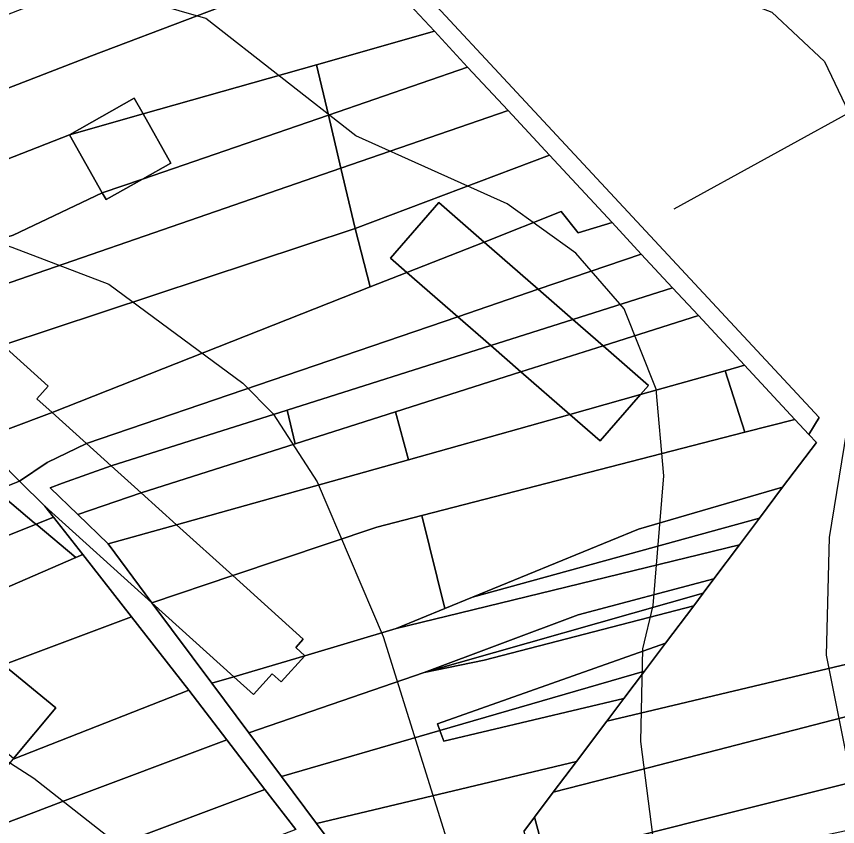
# Model space of a CAD drawing. Extents: x -510989 to -501240, y -1184665 to -1176098.
# Drawn here: x -509285.3 to -509152.5, y -1179877.8 to -1179746.7 of the extents above; entities that cross this region are included whole.
import ezdxf

# ---------------------------------------------------------------- set-up
doc = ezdxf.new("R2010")
doc.units = 0
for name, color, linetype in [('ostatni_plocha_x_jina_plocha', 7, 'Continuous'), ('ostatni_plocha_x_manipulacni_plocha', 7, 'Continuous'), ('STAV_vyrazne_udolnice', 7, 'Continuous'), ('trvaly_travni_porost', 7, 'Continuous'), ('vrstevnice_01', 7, 'Continuous'), ('vrstevnice_02', 7, 'Continuous'), ('zastavena_plocha_a_nadvori', 7, 'Continuous')]:
    doc.layers.add(name, color=color, linetype=linetype)

msp = doc.modelspace()

# ---------------------------------------------------------------- linework, layer by layer
at = {"layer": 'ostatni_plocha_x_jina_plocha'}
for points in [[(-509209.68, -1179783.18), (-509222.15, -1179788.1), (-509224.8, -1179785.78), (-509216.97, -1179776.81)], [(-509222.15, -1179788.1), (-509209.68, -1179783.18), (-509200.92, -1179790.83), (-509213.93, -1179795.28)], [(-509200.92, -1179790.83), (-509195.32, -1179795.72), (-509208.6, -1179799.93), (-509213.93, -1179795.28)], [(-509208.6, -1179799.93), (-509195.32, -1179795.72), (-509190.43, -1179799.98), (-509203.71, -1179804.2)], [(-509190.43, -1179799.98), (-509183.08, -1179806.4), (-509184.35, -1179807.86), (-509195.82, -1179811.08), (-509203.71, -1179804.2)], [(-509195.82, -1179811.08), (-509184.35, -1179807.86), (-509190.91, -1179815.37)]]:
    msp.add_lwpolyline(points, close=True, dxfattribs=at)
at = {"layer": 'ostatni_plocha_x_manipulacni_plocha'}
for points in [[(-509243.37, -1179729.55), (-509237.84, -1179727.41), (-509233.41, -1179732.19), (-509239.01, -1179740.05), (-509273.17, -1179753.08), (-509331.87, -1179775.78), (-509346.32, -1179768.93), (-509317.7, -1179758.27)], [(-509239.01, -1179740.05), (-509227.39, -1179738.67), (-509217.72, -1179749.08), (-509236.76, -1179754.49), (-509264.85, -1179762.46), (-509266.27, -1179759.93), (-509276.74, -1179765.84), (-509321.59, -1179783.39), (-509331.87, -1179775.78), (-509273.17, -1179753.08)], [(-509236.76, -1179754.49), (-509217.72, -1179749.08), (-509212.33, -1179754.88), (-509234.85, -1179762.63)], [(-509264.85, -1179762.46), (-509236.76, -1179754.49), (-509234.85, -1179762.63), (-509264.96, -1179772.99), (-509260.36, -1179770.4)], [(-509212.33, -1179754.88), (-509205.8, -1179761.91), (-509232.83, -1179771.24), (-509234.85, -1179762.63)], [(-509232.83, -1179771.24), (-509306.51, -1179796.69), (-509313.29, -1179790.71), (-509285.89, -1179782.05), (-509271.45, -1179775.23), (-509270.83, -1179776.31), (-509264.96, -1179772.99), (-509234.85, -1179762.63)], [(-509205.8, -1179761.91), (-509199.1, -1179769.12), (-509230.54, -1179780.99), (-509232.83, -1179771.24)], [(-509271.45, -1179775.23), (-509285.89, -1179782.05), (-509313.29, -1179790.71), (-509321.59, -1179783.39), (-509276.74, -1179765.84)], [(-509199.1, -1179769.12), (-509188.96, -1179780.04), (-509194.43, -1179781.67), (-509197.22, -1179778.25), (-509209.68, -1179783.18), (-509216.97, -1179776.81), (-509224.8, -1179785.78), (-509222.15, -1179788.1), (-509228.11, -1179790.45), (-509230.54, -1179780.99)], [(-509230.54, -1179780.99), (-509287.54, -1179799.89), (-509298.78, -1179803.36), (-509299.63, -1179802.65), (-509302.25, -1179800.44), (-509306.51, -1179796.69), (-509232.83, -1179771.24)], [(-509194.43, -1179781.67), (-509188.96, -1179780.04), (-509184.23, -1179785.13), (-509200.92, -1179790.83), (-509209.68, -1179783.18), (-509197.22, -1179778.25)], [(-509228.11, -1179790.45), (-509279.57, -1179810.78), (-509282.03, -1179808.56), (-509280.19, -1179806.52), (-509287.54, -1179799.89), (-509230.54, -1179780.99)], [(-509184.23, -1179785.13), (-509179.16, -1179790.6), (-509195.32, -1179795.72), (-509200.92, -1179790.83)], [(-509228.11, -1179790.45), (-509222.15, -1179788.1), (-509213.93, -1179795.28), (-509274, -1179815.8), (-509279.57, -1179810.78)], [(-509179.16, -1179790.6), (-509175, -1179795.08), (-509190.43, -1179799.98), (-509195.32, -1179795.72)], [(-509213.93, -1179795.28), (-509208.6, -1179799.93), (-509241.52, -1179810.36), (-509270.02, -1179819.39), (-509274, -1179815.8)], [(-509175, -1179795.08), (-509167.51, -1179803.13), (-509170.68, -1179804.02), (-509184.35, -1179807.86), (-509183.08, -1179806.4), (-509190.43, -1179799.98)], [(-509208.6, -1179799.93), (-509203.71, -1179804.2), (-509224, -1179810.65), (-509240.22, -1179815.81), (-509241.52, -1179810.36)], [(-509170.68, -1179804.02), (-509167.51, -1179803.13), (-509159.4, -1179811.87), (-509167.47, -1179813.95)], [(-509184.35, -1179807.86), (-509170.68, -1179804.02), (-509167.47, -1179813.95), (-509219.74, -1179827.43), (-509227.02, -1179829.31), (-509250.34, -1179837.14), (-509259.43, -1179828.94), (-509221.9, -1179818.4), (-509195.82, -1179811.08), (-509190.91, -1179815.37)], [(-509203.71, -1179804.2), (-509195.82, -1179811.08), (-509221.9, -1179818.4), (-509224, -1179810.65)], [(-509241.52, -1179810.36), (-509240.22, -1179815.81), (-509265.18, -1179823.75), (-509270.02, -1179819.39)], [(-509224, -1179810.65), (-509221.9, -1179818.4), (-509259.43, -1179828.94), (-509265.18, -1179823.75), (-509240.22, -1179815.81)], [(-509167.47, -1179813.95), (-509159.4, -1179811.87), (-509157.14, -1179814.3), (-509155.91, -1179815.62), (-509161.36, -1179822.87), (-509184.69, -1179829.62), (-509211.52, -1179840.63), (-509216.02, -1179842.47), (-509219.74, -1179827.43)], [(-509288.66, -1179823.4), (-509282.45, -1179828.61), (-509282.17, -1179828.85), (-509304.2, -1179837.65), (-509306.34, -1179835.88), (-509304.43, -1179833.86), (-509307.56, -1179830.9)], [(-509161.36, -1179822.87), (-509165.12, -1179827.87), (-509211.52, -1179840.63), (-509184.69, -1179829.62)], [(-509227.02, -1179829.31), (-509219.74, -1179827.43), (-509216.02, -1179842.47), (-509223.9, -1179845.7), (-509238.68, -1179850.11), (-509240.15, -1179848.78), (-509238.93, -1179847.43), (-509250.34, -1179837.14)], [(-509165.12, -1179827.87), (-509168.35, -1179832.17), (-509215.71, -1179843.71), (-509223.9, -1179845.7), (-509216.02, -1179842.47), (-509211.52, -1179840.63)], [(-509282.17, -1179828.85), (-509275.74, -1179834.25), (-509297.12, -1179843.52), (-509304.2, -1179837.65)], [(-509168.35, -1179832.17), (-509172.5, -1179837.69), (-509194.45, -1179843.5), (-509219.36, -1179852.81), (-509247.75, -1179862.58), (-509253.71, -1179854.58), (-509250.15, -1179853.52), (-509246.99, -1179856.37), (-509243.97, -1179853.02), (-509242.5, -1179854.35), (-509238.68, -1179850.11), (-509223.9, -1179845.7), (-509215.71, -1179843.71)], [(-509275.74, -1179834.25), (-509274.62, -1179833.76), (-509266.72, -1179843.84), (-509287.41, -1179851.57), (-509297.12, -1179843.52)], [(-509172.5, -1179837.69), (-509174.23, -1179839.99), (-509219.36, -1179852.81), (-509194.45, -1179843.5)], [(-509174.23, -1179839.99), (-509175.76, -1179842.02), (-509209.64, -1179850.82), (-509219.36, -1179852.81)], [(-509263.44, -1179841.54), (-509250.15, -1179853.52), (-509253.71, -1179854.58)], [(-509175.76, -1179842.02), (-509180.33, -1179848.1), (-509217.2, -1179861.11), (-509216.81, -1179862.23), (-509242.46, -1179869.67), (-509247.75, -1179862.58), (-509219.36, -1179852.81), (-509209.64, -1179850.82)], [(-509266.72, -1179843.84), (-509257.43, -1179855.69), (-509285.86, -1179866.84), (-509285.79, -1179866.75), (-509278.99, -1179858.55), (-509287.41, -1179851.57)], [(-509180.33, -1179848.1), (-509183.74, -1179852.63), (-509216.81, -1179862.23), (-509217.2, -1179861.11)], [(-509183.74, -1179852.63), (-509187.07, -1179857.06), (-509216.19, -1179863.96), (-509216.81, -1179862.23)], [(-509251.28, -1179863.71), (-509277.9, -1179873.72), (-509282.51, -1179875.46), (-509294.72, -1179880.05), (-509302.34, -1179873.3), (-509293.19, -1179869.71), (-509290.26, -1179872.14), (-509288.68, -1179870.24), (-509285.86, -1179866.84), (-509257.43, -1179855.69)], [(-509187.07, -1179857.06), (-509189.83, -1179860.73), (-509194.72, -1179867.22), (-509236.79, -1179877.28), (-509242.46, -1179869.67), (-509216.81, -1179862.23), (-509216.19, -1179863.96)], [(-509245.12, -1179871.74), (-509269.59, -1179880.91), (-509274.08, -1179882.59), (-509299.47, -1179892.1), (-509300.3, -1179891.36), (-509292.23, -1179882.25), (-509294.72, -1179880.05), (-509282.51, -1179875.46), (-509277.9, -1179873.72), (-509251.28, -1179863.71)], [(-509194.72, -1179867.22), (-509198.47, -1179872.21), (-509201.5, -1179876.24), (-509203.25, -1179878.55), (-509203.04, -1179879.28), (-509228.95, -1179887.79), (-509236.79, -1179877.28)], [(-509240.13, -1179878.24), (-509262.69, -1179886.88), (-509267.04, -1179888.55), (-509273.41, -1179890.99), (-509273.44, -1179890.5), (-509276.22, -1179890.32), (-509279.16, -1179893.19), (-509338.41, -1179915.88), (-509354.67, -1179922.9), (-509366.26, -1179917.12), (-509299.47, -1179892.1), (-509274.08, -1179882.59), (-509269.59, -1179880.91), (-509245.12, -1179871.74)]]:
    msp.add_lwpolyline(points, close=True, dxfattribs=at)
msp.add_lwpolyline([(-509240.13, -1179878.24), (-509245.12, -1179871.74), (-509251.28, -1179863.71), (-509257.43, -1179855.69), (-509266.72, -1179843.84), (-509274.62, -1179833.76), (-509279.36, -1179827.72), (-509280.75, -1179825.94), (-509263.44, -1179841.54), (-509253.71, -1179854.58), (-509247.75, -1179862.58), (-509242.46, -1179869.67), (-509236.79, -1179877.28), (-509228.95, -1179887.79)], dxfattribs=at)
at = {"layer": 'STAV_vyrazne_udolnice'}
msp.add_lwpolyline([(-509178.89, -1179777.8), (-509147.54, -1179760.53), (-509120.62, -1179739.64), (-509101.73, -1179723.57), (-509083.24, -1179706.69), (-509070.38, -1179696.25), (-509060.33, -1179686.21)], dxfattribs=at)
at = {"layer": 'trvaly_travni_porost'}
for points in [[(-509269.59, -1179693.23), (-509346.23, -1179721.75), (-509268.45, -1179690.04), (-509155.46, -1179811.55), (-509157.14, -1179814.3), (-509159.4, -1179811.87), (-509167.51, -1179803.13), (-509175, -1179795.08), (-509179.16, -1179790.6), (-509184.23, -1179785.13), (-509188.96, -1179780.04), (-509199.1, -1179769.12), (-509205.8, -1179761.91), (-509212.33, -1179754.88), (-509217.72, -1179749.08), (-509227.39, -1179738.67), (-509233.41, -1179732.19), (-509237.84, -1179727.41), (-509240.83, -1179724.2), (-509245.01, -1179719.69), (-509256.82, -1179706.98)], [(-508837.83, -1179774.59), (-508838.33, -1179784.55), (-508845.67, -1179783.53), (-508907.8, -1179803.82), (-508909.15, -1179801.32), (-508926.19, -1179805.83), (-508988.38, -1179820.46), (-509013.98, -1179827.94), (-509013.39, -1179831.15), (-509064.36, -1179840.59), (-509140.55, -1179857.26), (-509184.57, -1179868.62), (-509198.47, -1179872.21), (-509194.72, -1179867.22), (-509189.83, -1179860.73), (-509073.09, -1179832.98), (-508989.97, -1179814.88), (-508981.63, -1179813.42), (-508930.07, -1179798.93), (-508893.31, -1179789.21), (-508841.3, -1179774.06)], [(-508845.67, -1179783.53), (-508838.33, -1179784.55), (-508841.67, -1179793.79), (-508846.12, -1179793.66), (-508880.97, -1179803.77), (-508911.16, -1179814.59), (-508957.9, -1179828.6), (-509007.69, -1179840.45), (-509059.15, -1179850.43), (-509140.62, -1179868.2), (-509175.13, -1179876.85), (-509199.69, -1179883.02), (-509201.5, -1179876.24), (-509198.47, -1179872.21), (-509184.57, -1179868.62), (-509140.55, -1179857.26), (-509064.36, -1179840.59), (-509013.39, -1179831.15), (-509013.98, -1179827.94), (-508988.38, -1179820.46), (-508926.19, -1179805.83), (-508909.15, -1179801.32), (-508907.8, -1179803.82)], [(-508846.12, -1179793.66), (-508841.67, -1179793.79), (-508833.86, -1179797.81), (-508843.75, -1179801.39), (-508948.92, -1179833.69), (-509006.35, -1179847.7), (-509162.53, -1179880.9), (-509197.76, -1179890.25), (-509199.69, -1179883.02), (-509175.13, -1179876.85), (-509140.62, -1179868.2), (-509059.15, -1179850.43), (-509007.69, -1179840.45), (-508957.9, -1179828.6), (-508911.16, -1179814.59), (-508880.97, -1179803.77)]]:
    msp.add_lwpolyline(points, close=True, dxfattribs=at)
for points in [[(-509073.09, -1179832.98), (-509189.83, -1179860.73), (-509187.07, -1179857.06), (-509183.74, -1179852.63), (-509180.33, -1179848.1), (-509175.76, -1179842.02), (-509174.23, -1179839.99), (-509172.5, -1179837.69), (-509168.35, -1179832.17), (-509165.12, -1179827.87), (-509161.36, -1179822.87), (-509155.91, -1179815.62), (-509157.14, -1179814.3), (-509155.46, -1179811.55), (-509268.45, -1179690.04)], [(-509203.25, -1179878.55), (-509201.5, -1179876.24), (-509199.69, -1179883.02)]]:
    msp.add_lwpolyline(points, dxfattribs=at)
at = {"layer": 'vrstevnice_01'}
for points in [[(-509102.5, -1180024), (-509126.59, -1179984), (-509158, -1179936), (-509174.31, -1179905), (-509181.59, -1179885), (-509184.31, -1179864), (-509184, -1179849), (-509182.31, -1179842), (-509180.59, -1179821), (-509181.81, -1179807), (-509187, -1179794), (-509194.81, -1179785), (-509205.91, -1179777), (-509230.41, -1179766), (-509254.69, -1179747), (-509275.5, -1179741), (-509305.69, -1179737), (-509320.19, -1179734), (-509338.31, -1179724), (-509350.81, -1179712), (-509367.09, -1179690), (-509378.31, -1179665)], [(-509177.5, -1180042), (-509187.5, -1180011), (-509202.31, -1179975), (-509213.41, -1179954), (-509237.59, -1179916), (-509250.31, -1179899), (-509263.41, -1179885), (-509282.5, -1179870), (-509327.59, -1179841), (-509352.19, -1179821), (-509378.5, -1179796), (-509418.81, -1179754), (-509424.19, -1179750), (-509432.91, -1179747)]]:
    msp.add_lwpolyline(points, dxfattribs=at)
at = {"layer": 'vrstevnice_02'}
for points in [[(-509420.41, -1179467), (-509420, -1179484), (-509421.69, -1179496), (-509433.69, -1179532), (-509433.41, -1179535), (-509424.81, -1179542), (-509405.19, -1179713), (-509393.19, -1179727), (-509369, -1179750), (-509360, -1179756), (-509336.5, -1179767), (-509286.09, -1179784), (-509270.41, -1179790), (-509248.69, -1179806), (-509243.81, -1179811), (-509236.69, -1179822), (-509226, -1179847), (-509206.91, -1179908), (-509194.81, -1179933), (-509161.59, -1179995), (-509140.69, -1180027)], [(-509314.91, -1179469), (-509344.81, -1179489), (-509357.31, -1179505), (-509361.09, -1179514), (-509365.59, -1179532), (-509367.59, -1179556), (-509366.81, -1179583), (-509365.59, -1179585), (-509364.69, -1179596), (-509355.09, -1179633), (-509348.81, -1179650), (-509335.19, -1179673), (-509325.09, -1179686), (-509312.81, -1179698), (-509296.31, -1179706), (-509273.31, -1179712), (-509233.81, -1179717), (-509216.31, -1179722), (-509191.59, -1179735), (-509163.09, -1179746), (-509154.59, -1179754), (-509147.91, -1179768)], [(-509147, -1179789), (-509153.81, -1179831), (-509154.31, -1179850), (-509150.31, -1179870)]]:
    msp.add_lwpolyline(points, dxfattribs=at)
at = {"layer": 'zastavena_plocha_a_nadvori'}
for points in [[(-509266.27, -1179759.93), (-509264.85, -1179762.46), (-509276.74, -1179765.84)], [(-509276.74, -1179765.84), (-509264.85, -1179762.46), (-509260.36, -1179770.4), (-509264.96, -1179772.99), (-509271.45, -1179775.23)], [(-509264.96, -1179772.99), (-509270.83, -1179776.31), (-509271.45, -1179775.23)], [(-509287.54, -1179799.89), (-509280.19, -1179806.52), (-509282.03, -1179808.56), (-509279.57, -1179810.78), (-509286.75, -1179813.48), (-509294.47, -1179806.99)], [(-509279.57, -1179810.78), (-509274, -1179815.8), (-509280.37, -1179818.85), (-509284.82, -1179821.87), (-509291.44, -1179815.25), (-509286.75, -1179813.48)], [(-509296.77, -1179816.58), (-509291.44, -1179815.25), (-509284.82, -1179821.87), (-509288.66, -1179823.4)], [(-509274, -1179815.8), (-509270.02, -1179819.39), (-509277.87, -1179822.2), (-509279.9, -1179822.93), (-509275.42, -1179827.28), (-509270.52, -1179832.04), (-509263.44, -1179841.54), (-509280.75, -1179825.94), (-509284.82, -1179821.87), (-509280.37, -1179818.85)], [(-509270.02, -1179819.39), (-509265.18, -1179823.75), (-509275.42, -1179827.28), (-509279.9, -1179822.93), (-509277.87, -1179822.2)], [(-509284.82, -1179821.87), (-509280.75, -1179825.94), (-509279.36, -1179827.72), (-509282.17, -1179828.85), (-509282.45, -1179828.61), (-509288.66, -1179823.4)], [(-509265.18, -1179823.75), (-509259.43, -1179828.94), (-509270.52, -1179832.04), (-509275.42, -1179827.28)], [(-509282.17, -1179828.85), (-509279.36, -1179827.72), (-509274.62, -1179833.76), (-509275.74, -1179834.25)], [(-509259.43, -1179828.94), (-509250.34, -1179837.14), (-509263.44, -1179841.54), (-509270.52, -1179832.04)], [(-509263.44, -1179841.54), (-509250.34, -1179837.14), (-509238.93, -1179847.43), (-509240.15, -1179848.78), (-509238.68, -1179850.11), (-509250.15, -1179853.52)], [(-509250.15, -1179853.52), (-509238.68, -1179850.11), (-509242.5, -1179854.35), (-509243.97, -1179853.02), (-509246.99, -1179856.37)], [(-509287.41, -1179851.57), (-509278.99, -1179858.55), (-509285.79, -1179866.75), (-509298.71, -1179855.79)]]:
    msp.add_lwpolyline(points, close=True, dxfattribs=at)

doc.saveas('drawing.dxf')
